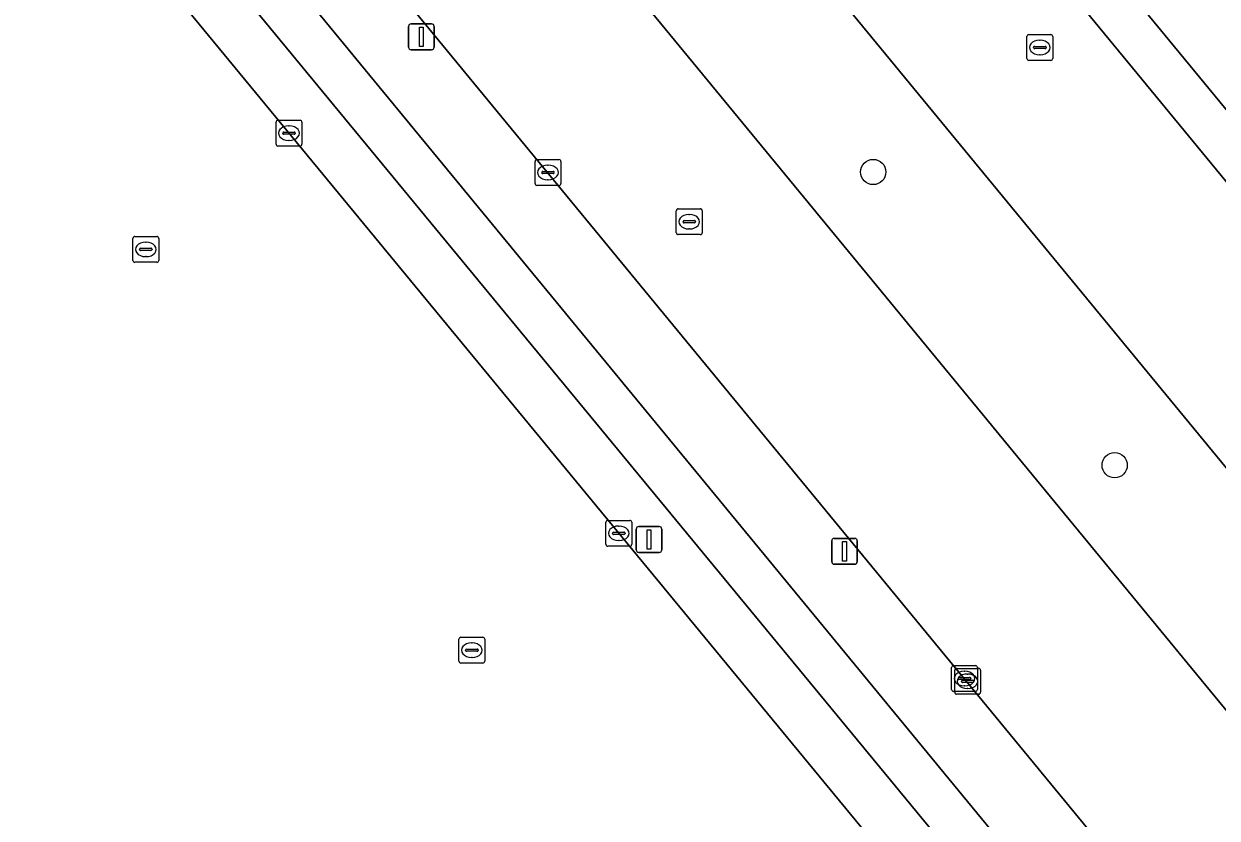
# Model space of a CAD drawing. Extents: x 156141 to 158132, y 385651 to 388333.
# Drawn here: x 157207.56 to 157253.72, y 386335.57 to 386366.32 of the extents above; entities that cross this region are included whole.
import ezdxf

# ---------------------------------------------------------------- set-up
doc = ezdxf.new("R2010")
doc.units = 0
for name, color, linetype in [('IMGEO_Berm_groen', 7, 'Continuous'), ('IMGEO_Boom', 7, 'Continuous'), ('IMGEO_Erf', 7, 'Continuous'), ('IMGEO_Fietspad_gesloten', 7, 'Continuous'), ('IMGEO_Groenvoorziening', 7, 'Continuous'), ('IMGEO_Kolk', 7, 'Continuous'), ('IMGEO_Lichtmast', 7, 'Continuous'), ('IMGEO_Rijbaan_lokaal_gesloten', 7, 'Continuous'), ('IMGEO_Rioolput', 7, 'Continuous'), ('IMGEO_Voetpad_open', 7, 'Continuous')]:
    doc.layers.add(name, color=color, linetype=linetype)

msp = doc.modelspace()

# ---------------------------------------------------------------- linework, layer by layer
at = {"layer": 'IMGEO_Berm_groen'}
for points in [[(157213.61, 386417.964), (157209.596, 386414.647), (157210.786, 386412.789), (157212.168, 386411.116), (157320.799, 386279.156), (157324.262, 386275.047), (157332.608, 386264.801), (157349.183, 386247.253)], [(157205.755, 386407.826), (157203.781, 386410.196), (157199.193, 386406.39), (157201.153, 386404.033), (157327.942, 386250), (157336.115, 386240.102), (157337.285, 386238.671)], [(157342.288, 386241.546), (157341.401, 386242.711), (157335.682, 386250), (157205.755, 386407.826)], [(157211.154, 386376.22), (157264.546, 386311.336), (157265.451, 386312.065), (157257.428, 386324.032), (157255.15, 386327.344), (157194.1, 386401.515)], [(157326.865, 386274.627), (157230.994, 386391.037)]]:
    msp.add_lwpolyline(points, dxfattribs=at)
at = {"layer": 'IMGEO_Boom'}
for centre in [(157240.416, 386360.582), (157249.758, 386349.233)]:
    msp.add_circle(centre, 0.489, dxfattribs=at)
at = {"layer": 'IMGEO_Erf'}
msp.add_lwpolyline([(157223.541, 386305.983), (157225.229, 386307.333), (157231.137, 386312.191), (157231.851, 386312.773), (157247.676, 386325.673), (157242.926, 386331.607), (157204.09, 386378.741)], dxfattribs=at)
at = {"layer": 'IMGEO_Fietspad_gesloten'}
msp.add_lwpolyline([(157230.994, 386391.037), (157326.865, 386274.627)], dxfattribs=at)
at = {"layer": 'IMGEO_Groenvoorziening'}
msp.add_lwpolyline([(157204.09, 386378.741), (157242.926, 386331.607), (157247.676, 386325.673), (157249.344, 386327.032), (157209.826, 386374.969)], dxfattribs=at)
at = {"layer": 'IMGEO_Kolk'}
for p, q in [((157217.313, 386361.658), (157217.313, 386362.51)), ((157217.388, 386362.584), (157218.24, 386362.584)), ((157217.801, 386362.364), (157217.826, 386362.364)), ((157218.314, 386362.51), (157218.314, 386361.658)), ((157217.572, 386362.078), (157217.572, 386362.09)), ((157218.01, 386362.041), (157217.612, 386362.041)), ((157217.615, 386362.127), (157218.013, 386362.127)), ((157218.056, 386362.09), (157218.056, 386362.078)), ((157218.24, 386361.584), (157217.388, 386361.584)), ((157217.824, 386361.804), (157217.799, 386361.804)), ((157227.333, 386360.137), (157227.333, 386360.989)), ((157227.408, 386361.063), (157228.26, 386361.063)), ((157228.334, 386360.989), (157228.334, 386360.137)), ((157227.592, 386360.557), (157227.592, 386360.569)), ((157228.03, 386360.52), (157227.632, 386360.52)), ((157227.635, 386360.606), (157228.033, 386360.606)), ((157227.821, 386360.843), (157227.846, 386360.843)), ((157228.076, 386360.569), (157228.076, 386360.557)), ((157228.26, 386360.063), (157227.408, 386360.063)), ((157227.844, 386360.283), (157227.819, 386360.283)), ((157211.772, 386357.16), (157211.772, 386358.012)), ((157211.847, 386358.086), (157212.699, 386358.086)), ((157212.26, 386357.866), (157212.285, 386357.866)), ((157212.773, 386358.012), (157212.773, 386357.16)), ((157212.031, 386357.58), (157212.031, 386357.592)), ((157212.469, 386357.543), (157212.071, 386357.543)), ((157212.074, 386357.629), (157212.472, 386357.629)), ((157212.283, 386357.306), (157212.258, 386357.306)), ((157212.515, 386357.592), (157212.515, 386357.58)), ((157212.699, 386357.086), (157211.847, 386357.086)), ((157230.073, 386346.172), (157230.073, 386347.024)), ((157230.148, 386347.098), (157231, 386347.098)), ((157230.561, 386346.878), (157230.586, 386346.878)), ((157231.074, 386347.024), (157231.074, 386346.172)), ((157230.332, 386346.592), (157230.332, 386346.604)), ((157230.77, 386346.555), (157230.372, 386346.555)), ((157230.375, 386346.641), (157230.773, 386346.641)), ((157230.584, 386346.318), (157230.559, 386346.318)), ((157230.816, 386346.604), (157230.816, 386346.592)), ((157231, 386346.098), (157230.148, 386346.098)), ((157224.389, 386341.648), (157224.389, 386342.5)), ((157224.464, 386342.574), (157225.316, 386342.574)), ((157225.39, 386342.5), (157225.39, 386341.648)), ((157224.648, 386342.068), (157224.648, 386342.08)), ((157224.691, 386342.117), (157225.089, 386342.117)), ((157224.877, 386342.354), (157224.902, 386342.354)), ((157225.132, 386342.08), (157225.132, 386342.068)), ((157225.316, 386341.574), (157224.464, 386341.574)), ((157225.086, 386342.031), (157224.688, 386342.031)), ((157224.9, 386341.794), (157224.875, 386341.794)), ((157243.448, 386340.551), (157243.448, 386341.403)), ((157243.523, 386341.477), (157244.375, 386341.477)), ((157243.568, 386340.446), (157243.568, 386341.298)), ((157243.643, 386341.372), (157244.495, 386341.372)), ((157243.936, 386341.257), (157243.961, 386341.257)), ((157244.056, 386341.152), (157244.081, 386341.152)), ((157244.449, 386341.403), (157244.449, 386340.551)), ((157244.569, 386341.298), (157244.569, 386340.446)), ((157243.707, 386340.971), (157243.707, 386340.983)), ((157244.145, 386340.934), (157243.747, 386340.934)), ((157243.75, 386341.02), (157244.148, 386341.02)), ((157243.827, 386340.866), (157243.827, 386340.878)), ((157244.265, 386340.829), (157243.867, 386340.829)), ((157243.87, 386340.915), (157244.268, 386340.915)), ((157243.959, 386340.697), (157243.934, 386340.697)), ((157244.191, 386340.983), (157244.191, 386340.971)), ((157244.311, 386340.878), (157244.311, 386340.866)), ((157244.375, 386340.477), (157243.523, 386340.477)), ((157244.495, 386340.372), (157243.643, 386340.372)), ((157244.079, 386340.592), (157244.054, 386340.592))]:
    msp.add_line(p, q, dxfattribs=at)
for points in [[(157217.313, 386361.658), (157217.313, 386362.51)], [(157217.388, 386362.584), (157218.24, 386362.584)], [(157218.314, 386362.51), (157218.314, 386361.658)], [(157218.24, 386361.584), (157217.388, 386361.584)], [(157227.333, 386360.137), (157227.333, 386360.989)], [(157227.408, 386361.063), (157228.26, 386361.063)], [(157228.334, 386360.989), (157228.334, 386360.137)], [(157228.26, 386360.063), (157227.408, 386360.063)], [(157211.772, 386357.16), (157211.772, 386358.012)], [(157211.847, 386358.086), (157212.699, 386358.086)], [(157212.773, 386358.012), (157212.773, 386357.16)], [(157212.699, 386357.086), (157211.847, 386357.086)], [(157230.073, 386346.172), (157230.073, 386347.024)], [(157230.148, 386347.098), (157231, 386347.098)], [(157231.074, 386347.024), (157231.074, 386346.172)], [(157231, 386346.098), (157230.148, 386346.098)], [(157224.389, 386341.648), (157224.389, 386342.5)], [(157224.464, 386342.574), (157225.316, 386342.574)], [(157225.39, 386342.5), (157225.39, 386341.648)], [(157225.316, 386341.574), (157224.464, 386341.574)], [(157243.448, 386340.551), (157243.448, 386341.403)], [(157243.523, 386341.477), (157244.375, 386341.477)], [(157243.568, 386340.446), (157243.568, 386341.298)], [(157243.643, 386341.372), (157244.495, 386341.372)], [(157244.449, 386341.403), (157244.449, 386340.551)], [(157244.569, 386341.298), (157244.569, 386340.446)], [(157244.375, 386340.477), (157243.523, 386340.477)], [(157244.495, 386340.372), (157243.643, 386340.372)]]:
    msp.add_lwpolyline(points, dxfattribs=at)
for centre, radius, start, end in [((157217.39, 386362.508), 0.0765, 91.552, 178.448), ((157217.39, 386362.508), 0.0765, 91.552, 178.448), ((157218.238, 386362.508), 0.0765, 1.552, 88.448), ((157218.238, 386362.508), 0.0765, 1.552, 88.448), ((157217.612, 386362.087), 0.0403, 85.8775, 175.7526), ((157217.609, 386362.077), 0.0366, 178.938, 274.7102), ((157218.013, 386362.084), 0.043, 264.8664, 352.4533), ((157218.017, 386362.089), 0.0386, 1.7309, 96.639), ((157217.39, 386361.66), 0.0765, 181.552, 268.448), ((157217.39, 386361.66), 0.0765, 181.552, 268.448), ((157218.238, 386361.66), 0.0765, 271.552, 358.448), ((157218.238, 386361.66), 0.0765, 271.552, 358.448), ((157227.41, 386360.987), 0.0765, 91.552, 178.448), ((157227.41, 386360.987), 0.0765, 91.552, 178.448), ((157228.258, 386360.987), 0.0765, 1.552, 88.448), ((157228.258, 386360.987), 0.0765, 1.552, 88.448), ((157227.632, 386360.566), 0.0403, 85.8775, 175.7526), ((157227.629, 386360.556), 0.0366, 178.938, 274.7102), ((157228.033, 386360.563), 0.043, 264.8664, 352.4533), ((157228.037, 386360.568), 0.0386, 1.7309, 96.639), ((157227.41, 386360.139), 0.0765, 181.552, 268.448), ((157227.41, 386360.139), 0.0765, 181.552, 268.448), ((157228.258, 386360.139), 0.0765, 271.552, 358.448), ((157228.258, 386360.139), 0.0765, 271.552, 358.448), ((157211.849, 386358.01), 0.0765, 91.552, 178.448), ((157211.849, 386358.01), 0.0765, 91.552, 178.448), ((157212.697, 386358.01), 0.0765, 1.552, 88.448), ((157212.697, 386358.01), 0.0765, 1.552, 88.448), ((157212.071, 386357.589), 0.0403, 85.8775, 175.7526), ((157212.068, 386357.579), 0.0366, 178.938, 274.7102), ((157212.472, 386357.586), 0.043, 264.8664, 352.4533), ((157212.476, 386357.591), 0.0386, 1.7309, 96.639), ((157211.849, 386357.162), 0.0765, 181.552, 268.448), ((157211.849, 386357.162), 0.0765, 181.552, 268.448), ((157212.697, 386357.162), 0.0765, 271.552, 358.448), ((157212.697, 386357.162), 0.0765, 271.552, 358.448), ((157230.15, 386347.022), 0.0765, 91.552, 178.448), ((157230.15, 386347.022), 0.0765, 91.552, 178.448), ((157230.998, 386347.022), 0.0765, 1.552, 88.448), ((157230.998, 386347.022), 0.0765, 1.552, 88.448), ((157230.372, 386346.601), 0.0403, 85.8775, 175.7526), ((157230.369, 386346.591), 0.0366, 178.938, 274.7102), ((157230.773, 386346.598), 0.043, 264.8664, 352.4533), ((157230.777, 386346.603), 0.0386, 1.7309, 96.639), ((157230.15, 386346.174), 0.0765, 181.552, 268.448), ((157230.15, 386346.174), 0.0765, 181.552, 268.448), ((157230.998, 386346.174), 0.0765, 271.552, 358.448), ((157230.998, 386346.174), 0.0765, 271.552, 358.448), ((157224.466, 386342.498), 0.0765, 91.552, 178.448), ((157224.466, 386342.498), 0.0765, 91.552, 178.448), ((157225.314, 386342.498), 0.0765, 1.552, 88.448), ((157225.314, 386342.498), 0.0765, 1.552, 88.448), ((157224.688, 386342.077), 0.0403, 85.8775, 175.7526), ((157224.685, 386342.067), 0.0366, 178.938, 274.7102), ((157225.089, 386342.074), 0.043, 264.8664, 352.4533), ((157225.093, 386342.079), 0.0386, 1.7309, 96.639), ((157224.466, 386341.65), 0.0765, 181.552, 268.448), ((157224.466, 386341.65), 0.0765, 181.552, 268.448), ((157225.314, 386341.65), 0.0765, 271.552, 358.448), ((157225.314, 386341.65), 0.0765, 271.552, 358.448), ((157243.525, 386341.401), 0.0765, 91.552, 178.448), ((157243.525, 386341.401), 0.0765, 91.552, 178.448), ((157243.645, 386341.296), 0.0765, 91.552, 178.448), ((157243.645, 386341.296), 0.0765, 91.552, 178.448), ((157244.373, 386341.401), 0.0765, 1.552, 88.448), ((157244.373, 386341.401), 0.0765, 1.552, 88.448), ((157244.493, 386341.296), 0.0765, 1.552, 88.448), ((157244.493, 386341.296), 0.0765, 1.552, 88.448), ((157243.747, 386340.98), 0.0403, 85.8775, 175.7526), ((157243.744, 386340.97), 0.0366, 178.938, 274.7102), ((157243.867, 386340.875), 0.0403, 85.8775, 175.7526), ((157243.864, 386340.865), 0.0366, 178.938, 274.7102), ((157244.148, 386340.977), 0.043, 264.8664, 352.4533), ((157244.152, 386340.982), 0.0386, 1.7309, 96.639), ((157244.268, 386340.872), 0.043, 264.8664, 352.4533), ((157244.272, 386340.877), 0.0386, 1.7309, 96.639), ((157243.525, 386340.553), 0.0765, 181.552, 268.448), ((157243.525, 386340.553), 0.0765, 181.552, 268.448), ((157243.645, 386340.448), 0.0765, 181.552, 268.448), ((157243.645, 386340.448), 0.0765, 181.552, 268.448), ((157244.373, 386340.553), 0.0765, 271.552, 358.448), ((157244.373, 386340.553), 0.0765, 271.552, 358.448), ((157244.493, 386340.448), 0.0765, 271.552, 358.448), ((157244.493, 386340.448), 0.0765, 271.552, 358.448)]:
    msp.add_arc(centre, radius, start, end, dxfattribs=at)
for centre, major_axis, ratio, start_param, end_param in [((157217.8, 386362.084), (-0.387, 0.002), 0.722429, 4.712389, 7.853982), ((157217.825, 386362.084), (-0.39, 0.002), 0.717154, 1.570796, 4.712389), ((157227.82, 386360.563), (-0.387, 0.002), 0.722429, 4.712389, 7.853982), ((157227.845, 386360.563), (-0.39, 0.002), 0.717154, 1.570796, 4.712389), ((157212.259, 386357.586), (-0.387, 0.002), 0.722429, 4.712389, 7.853982), ((157212.284, 386357.586), (-0.39, 0.002), 0.717154, 1.570796, 4.712389), ((157230.56, 386346.598), (-0.387, 0.002), 0.722429, 4.712389, 7.853982), ((157230.585, 386346.598), (-0.39, 0.002), 0.717154, 1.570796, 4.712389), ((157224.876, 386342.074), (-0.387, 0.002), 0.722429, 4.712389, 7.853982), ((157224.901, 386342.074), (-0.39, 0.002), 0.717154, 1.570796, 4.712389), ((157243.935, 386340.977), (-0.387, 0.002), 0.722429, 4.712389, 7.853982), ((157244.055, 386340.872), (-0.387, 0.002), 0.722429, 4.712389, 7.853982), ((157243.96, 386340.977), (-0.39, 0.002), 0.717154, 1.570796, 4.712389), ((157244.08, 386340.872), (-0.39, 0.002), 0.717154, 1.570796, 4.712389)]:
    msp.add_ellipse(centre, major_axis=major_axis, ratio=ratio, start_param=start_param, end_param=end_param, dxfattribs=at)
at = {"layer": 'IMGEO_Lichtmast'}
for p, q in [((157222.439, 386365.416), (157222.439, 386366.216)), ((157222.439, 386366.216), (157222.439, 386365.416)), ((157222.539, 386366.316), (157223.329, 386366.316)), ((157223.329, 386366.316), (157222.539, 386366.316)), ((157223.429, 386366.216), (157223.429, 386365.416)), ((157223.429, 386365.416), (157223.429, 386366.216)), ((157223.329, 386365.316), (157222.539, 386365.316)), ((157222.539, 386365.316), (157223.329, 386365.316)), ((157231.248, 386345.96), (157231.248, 386346.76)), ((157231.248, 386346.76), (157231.248, 386345.96)), ((157231.348, 386346.86), (157232.138, 386346.86)), ((157232.138, 386346.86), (157231.348, 386346.86)), ((157232.238, 386346.76), (157232.238, 386345.96)), ((157232.238, 386345.96), (157232.238, 386346.76)), ((157238.812, 386345.501), (157238.812, 386346.301)), ((157238.812, 386346.301), (157238.812, 386345.501)), ((157238.912, 386346.401), (157239.702, 386346.401)), ((157239.702, 386346.401), (157238.912, 386346.401)), ((157239.802, 386346.301), (157239.802, 386345.501)), ((157239.802, 386345.501), (157239.802, 386346.301)), ((157232.138, 386345.86), (157231.348, 386345.86)), ((157231.348, 386345.86), (157232.138, 386345.86)), ((157239.702, 386345.401), (157238.912, 386345.401)), ((157238.912, 386345.401), (157239.702, 386345.401))]:
    msp.add_line(p, q, dxfattribs=at)
for points in [[(157222.859, 386366.191), (157223.009, 386366.191), (157223.009, 386365.441), (157222.859, 386365.441), (157222.859, 386366.191)], [(157231.668, 386346.735), (157231.818, 386346.735), (157231.818, 386345.985), (157231.668, 386345.985), (157231.668, 386346.735)], [(157239.232, 386346.276), (157239.382, 386346.276), (157239.382, 386345.526), (157239.232, 386345.526), (157239.232, 386346.276)]]:
    msp.add_lwpolyline(points, dxfattribs=at)
for centre, start, end in [((157222.539, 386366.216), 90, 180), ((157222.539, 386366.216), 90, 180), ((157223.329, 386366.216), 0, 90), ((157223.329, 386366.216), 360, 90), ((157222.539, 386365.416), 180, 270), ((157222.539, 386365.416), 180, 270), ((157223.329, 386365.416), 270, 0), ((157223.329, 386365.416), 270, 0), ((157231.348, 386346.76), 90, 180), ((157231.348, 386346.76), 90, 180), ((157232.138, 386346.76), 0, 90), ((157232.138, 386346.76), 360, 90), ((157238.912, 386346.301), 90, 180), ((157238.912, 386346.301), 90, 180), ((157239.702, 386346.301), 0, 90), ((157239.702, 386346.301), 360, 90), ((157231.348, 386345.96), 180, 270), ((157231.348, 386345.96), 180, 270), ((157232.138, 386345.96), 270, 0), ((157232.138, 386345.96), 270, 0), ((157238.912, 386345.501), 180, 270), ((157238.912, 386345.501), 180, 270), ((157239.702, 386345.501), 270, 0), ((157239.702, 386345.501), 270, 0)]:
    msp.add_arc(centre, 0.1, start, end, dxfattribs=at)
at = {"layer": 'IMGEO_Rijbaan_lokaal_gesloten'}
for points in [[(157200.977, 386413.621), (157203.099, 386411.016), (157203.781, 386410.196), (157205.755, 386407.826), (157335.682, 386250), (157341.401, 386242.711), (157342.288, 386241.546), (157344.37, 386238.82), (157346.391, 386236.066), (157355.377, 386240.641), (157355.147, 386240.882), (157352.86, 386243.28), (157351.407, 386244.818), (157349.349, 386247.071), (157349.183, 386247.253), (157332.608, 386264.801), (157324.262, 386275.047), (157320.799, 386279.156), (157212.168, 386411.116), (157210.786, 386412.789), (157209.596, 386414.647), (157209.078, 386415.949)], [(157327.507, 386224.107), (157341.674, 386233.351), (157339.581, 386235.895), (157339.51, 386235.998), (157337.285, 386238.671), (157336.115, 386240.102), (157327.942, 386250), (157201.153, 386404.033)], [(157192.877, 386402.642), (157194.1, 386401.515), (157255.15, 386327.344), (157257.428, 386324.032), (157265.451, 386312.065), (157270.545, 386304.503), (157271.759, 386302.908), (157316.481, 386248.624), (157325.045, 386238.218)]]:
    msp.add_lwpolyline(points, dxfattribs=at)
at = {"layer": 'IMGEO_Rioolput'}
for p, q in [((157246.364, 386364.975), (157246.364, 386365.827)), ((157246.439, 386365.901), (157247.291, 386365.901)), ((157246.852, 386365.681), (157246.877, 386365.681)), ((157247.365, 386365.827), (157247.365, 386364.975)), ((157246.623, 386365.395), (157246.623, 386365.407)), ((157247.061, 386365.358), (157246.663, 386365.358)), ((157246.666, 386365.444), (157247.064, 386365.444)), ((157246.875, 386365.121), (157246.85, 386365.121)), ((157247.107, 386365.407), (157247.107, 386365.395)), ((157247.291, 386364.901), (157246.439, 386364.901)), ((157232.874, 386359.158), (157233.726, 386359.158)), ((157232.799, 386358.232), (157232.799, 386359.084)), ((157233.058, 386358.652), (157233.058, 386358.664)), ((157233.101, 386358.701), (157233.499, 386358.701)), ((157233.287, 386358.938), (157233.312, 386358.938)), ((157233.542, 386358.664), (157233.542, 386358.652)), ((157233.8, 386359.084), (157233.8, 386358.232)), ((157233.496, 386358.615), (157233.098, 386358.615)), ((157233.31, 386358.378), (157233.285, 386358.378)), ((157233.726, 386358.158), (157232.874, 386358.158))]:
    msp.add_line(p, q, dxfattribs=at)
for points in [[(157246.364, 386364.975), (157246.364, 386365.827)], [(157246.439, 386365.901), (157247.291, 386365.901)], [(157247.365, 386365.827), (157247.365, 386364.975)], [(157247.291, 386364.901), (157246.439, 386364.901)], [(157232.874, 386359.158), (157233.726, 386359.158)], [(157232.799, 386358.232), (157232.799, 386359.084)], [(157233.8, 386359.084), (157233.8, 386358.232)], [(157233.726, 386358.158), (157232.874, 386358.158)]]:
    msp.add_lwpolyline(points, dxfattribs=at)
for centre, radius, start, end in [((157246.441, 386365.825), 0.0765, 91.552, 178.448), ((157246.441, 386365.825), 0.0765, 91.552, 178.448), ((157247.289, 386365.825), 0.0765, 1.552, 88.448), ((157247.289, 386365.825), 0.0765, 1.552, 88.448), ((157246.663, 386365.404), 0.0403, 85.8775, 175.7526), ((157246.66, 386365.394), 0.0366, 178.938, 274.7102), ((157247.064, 386365.401), 0.043, 264.8664, 352.4533), ((157247.068, 386365.406), 0.0386, 1.7309, 96.639), ((157246.441, 386364.977), 0.0765, 181.552, 268.448), ((157246.441, 386364.977), 0.0765, 181.552, 268.448), ((157247.289, 386364.977), 0.0765, 271.552, 358.448), ((157247.289, 386364.977), 0.0765, 271.552, 358.448), ((157232.876, 386359.082), 0.0765, 91.552, 178.448), ((157232.876, 386359.082), 0.0765, 91.552, 178.448), ((157233.724, 386359.082), 0.0765, 1.552, 88.448), ((157233.724, 386359.082), 0.0765, 1.552, 88.448), ((157233.098, 386358.661), 0.0403, 85.8775, 175.7526), ((157233.095, 386358.651), 0.0366, 178.938, 274.7102), ((157233.499, 386358.658), 0.043, 264.8664, 352.4533), ((157233.503, 386358.663), 0.0386, 1.7309, 96.639), ((157232.876, 386358.234), 0.0765, 181.552, 268.448), ((157232.876, 386358.234), 0.0765, 181.552, 268.448), ((157233.724, 386358.234), 0.0765, 271.552, 358.448), ((157233.724, 386358.234), 0.0765, 271.552, 358.448)]:
    msp.add_arc(centre, radius, start, end, dxfattribs=at)
for centre, major_axis, ratio, start_param, end_param in [((157246.851, 386365.401), (-0.387, 0.002), 0.722429, 4.712389, 7.853982), ((157246.876, 386365.401), (-0.39, 0.002), 0.717154, 1.570796, 4.712389), ((157233.286, 386358.658), (-0.387, 0.002), 0.722429, 4.712389, 7.853982), ((157233.311, 386358.658), (-0.39, 0.002), 0.717154, 1.570796, 4.712389)]:
    msp.add_ellipse(centre, major_axis=major_axis, ratio=ratio, start_param=start_param, end_param=end_param, dxfattribs=at)
at = {"layer": 'IMGEO_Voetpad_open'}
for points in [[(157325.045, 386238.218), (157322.521, 386236.083), (157315.535, 386247.907), (157316.481, 386248.624), (157271.759, 386302.908), (157270.545, 386304.503), (157265.451, 386312.065), (157264.546, 386311.336), (157211.154, 386376.22)], [(157209.826, 386374.969), (157249.344, 386327.032), (157250.614, 386325.491), (157310.849, 386252.423), (157319.091, 386238.264), (157322.186, 386232.946), (157323.219, 386231.171)]]:
    msp.add_lwpolyline(points, dxfattribs=at)

doc.saveas('drawing.dxf')
